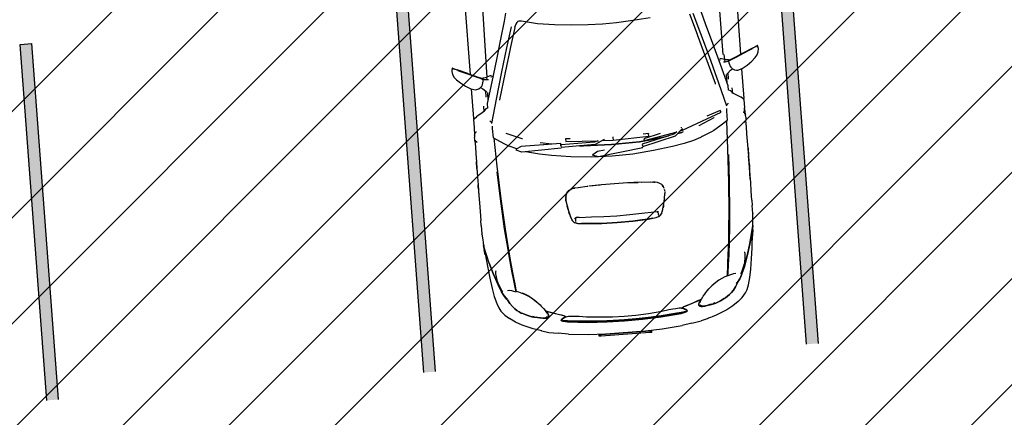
# Model space of a CAD drawing. Header units: millimetres. Extents: x 573132 to 957048, y 21042 to 318066.
# Tile 404 of 425: x 808738 to 814991, y 236952 to 239476. Entities that reach past the tile are written whole.
import ezdxf

# ---------------------------------------------------------------- set-up
doc = ezdxf.new("R2010")
doc.units = ezdxf.units.MM
doc.header["$LTSCALE"] = 2000
doc.layers.add('_NIBSC_FM trees 3metre zone', color=210, linetype='Continuous')
doc.layers.add('Cars', color=7, linetype='Continuous')

# ---------------------------------------------------------------- blocks, each defined once
blk = doc.blocks.new('A$C7ADB3080')
at = {"linetype": 'Continuous'}
for p, q in [((1705.6, 1940.3), (1689.8, 1927.3)), ((1706, 1940.5), (1705.6, 1940.3)), ((1725, 1949.3), (1706, 1940.5)), ((1745.5, 1952.4), (1725, 1949.3)), ((1765.9, 1948), (1745.5, 1952.4)), ((1765.8, 1948.2), (1752, 1951)), ((1765.7, 1947.4), (1752.8, 1918.2)), ((1763.8, 1944.5), (1759.4, 1935.8)), ((1759.4, 1935.8), (1762, 1941.3)), ((1762, 1941.3), (1763.8, 1944.5)), ((1763.8, 1944.5), (1765, 1946.2)), ((1765, 1946.2), (1765.7, 1947.4)), ((1765.7, 1947.4), (1765.9, 1948)), ((1765.9, 1948), (1765.8, 1948.2)), ((1669.6, 1903.9), (1646.3, 1872.8)), ((1689.8, 1927.3), (1669.6, 1903.9)), ((1721.5, 1852), (1734, 1880.4)), ((1742, 1898.2), (1723, 1855.1)), ((1724.2, 1852.4), (1752.8, 1918.2)), ((1734, 1880.4), (1744, 1903.1)), ((1749.1, 1914.3), (1742, 1898.2)), ((1744, 1903.1), (1746, 1907.5)), ((1746, 1907.5), (1748.3, 1912.5)), ((1748.3, 1912.5), (1750.6, 1917.5)), ((1750.6, 1917.5), (1752.5, 1921.9)), ((1752.5, 1921.9), (1756.2, 1929.1)), ((1752.5, 1921.9), (1752.5, 1921.9)), ((1756.2, 1929.1), (1759.4, 1935.8)), ((1759.4, 1935.8), (1759.4, 1935.8)), ((485.6, 1817.6), (419.3, 1809.7)), ((574.5, 1827.8), (485.6, 1817.6)), ((514, 1805.8), (622.7, 1832)), ((568.1, 1827.1), (601.7, 1831.6)), ((596.5, 1830), (587.6, 1828.8)), ((596.5, 1830), (598.5, 1830.3)), ((598.5, 1830.3), (629.8, 1833.4)), ((615.8, 1832.9), (601.7, 1831.6)), ((629.8, 1833.4), (615.8, 1832.9)), ((622.7, 1832), (625.4, 1832.6)), ((625.4, 1832.6), (622.7, 1832)), ((625.4, 1832.6), (627.4, 1832.8)), ((627.4, 1832.8), (625.4, 1832.6)), ((627.4, 1832.8), (629.3, 1833)), ((629.3, 1833), (627.4, 1832.8)), ((630.2, 1833.1), (628.2, 1832.8)), ((644.6, 1834.3), (629.8, 1833.4)), ((666, 1836.1), (630.2, 1833.1)), ((702.2, 1838.3), (666, 1836.1)), ((702.2, 1838.3), (704.4, 1838.4)), ((755.9, 1839.2), (704.4, 1838.4)), ((755.9, 1839.2), (789.1, 1839)), ((846.4, 1839.7), (789.1, 1839)), ((900.9, 1840.1), (846.4, 1839.7)), ((947, 1840.2), (900.9, 1840.1)), ((998.4, 1839.9), (923, 1839.2)), ((1014.5, 1840), (947, 1840.2)), ((998.4, 1839.9), (1014.5, 1840)), ((1066.5, 1839.8), (1014.5, 1840)), ((1117.5, 1839.5), (1066.5, 1839.8)), ((1120.4, 1839.3), (1070.3, 1839.6)), ((1164.2, 1839.3), (1117.5, 1839.5)), ((1120.4, 1839.3), (1164.2, 1839.1)), ((1164.2, 1839.1), (1164.1, 1839.1)), ((1186, 1839.2), (1164.2, 1839.3)), ((1211.9, 1839.1), (1164.4, 1839.2)), ((1256.2, 1839), (1211.9, 1839.1)), ((1295.5, 1839), (1256.2, 1839)), ((1284.8, 1825.7), (1285.6, 1828.2)), ((1285.6, 1828.2), (1292.6, 1835.1)), ((1292.6, 1835.1), (1302.3, 1838.5)), ((1295.5, 1839), (1302.9, 1838.7)), ((1302.3, 1838.5), (1304.4, 1839)), ((1304.4, 1839), (1317.7, 1840)), ((1331.1, 1839.1), (1317.7, 1840)), ((1331.1, 1839.1), (1333.2, 1838.5)), ((1342.9, 1835.1), (1333.2, 1838.5)), ((1336.7, 1837.3), (1371.1, 1836.1)), ((1349.8, 1828.2), (1342.9, 1835.1)), ((1350.6, 1825.4), (1349.8, 1828.2)), ((1371.1, 1836.1), (1377.3, 1836)), ((1377.3, 1836), (1430.5, 1836.5)), ((1434.1, 1830.8), (1430.5, 1836.5)), ((1433.4, 1831.8), (1433.4, 1833.5)), ((1433.4, 1833.5), (1433.5, 1833.5)), ((1433.5, 1833.5), (1433.6, 1833.6)), ((1435.6, 1835.7), (1433.6, 1833.6)), ((1445.2, 1818.8), (1434.1, 1830.8)), ((1435.6, 1835.7), (1437, 1835.7)), ((1437, 1835.7), (1625.4, 1836.2)), ((1445.7, 1818.2), (1445.2, 1818.8)), ((1446.6, 1816.9), (1445.7, 1818.2)), ((1453.9, 1805.9), (1446.6, 1816.9)), ((1626.7, 1840.1), (1617.6, 1812)), ((1646.3, 1872.8), (1626.7, 1840.1)), ((1724.2, 1852.4), (1697.4, 1788.7)), ((1699.6, 1802.3), (1709.1, 1823.9)), ((1723, 1855.1), (1704.1, 1812.4)), ((1709.1, 1823.9), (1721.5, 1852)), ((1717.5, 1836.5), (2187.9, 1837.4)), ((205.8, 1755.4), (177.4, 1731.2)), ((227, 1767.4), (205.8, 1755.4)), ((255.3, 1777.9), (227, 1767.4)), ((300.5, 1789.8), (255.3, 1777.9)), ((352.3, 1799.8), (300.5, 1789.8)), ((327.4, 1741.3), (372.4, 1760.5)), ((372.4, 1760.5), (327.4, 1741.3)), ((377.1, 1757.2), (339.6, 1742.2)), ((419.3, 1809.7), (352.3, 1799.8)), ((372.4, 1760.5), (446.6, 1786.3)), ((446.6, 1786.3), (372.4, 1760.5)), ((385.9, 1760.4), (377.1, 1757.2)), ((391.9, 1762.5), (385.9, 1760.4)), ((396.8, 1764.1), (391.9, 1762.5)), ((403.1, 1765.7), (396.8, 1764.1)), ((424.7, 1769.2), (403.1, 1765.7)), ((443.9, 1771.4), (424.7, 1769.2)), ((457.6, 1771.3), (443.9, 1771.4)), ((446.6, 1786.3), (514, 1805.8)), ((514, 1805.8), (446.6, 1786.3)), ((461, 1769.1), (457.6, 1771.3)), ((461.4, 1766.7), (461, 1769.1)), ((1464, 1789.1), (1453.9, 1805.9)), ((1474.9, 1770), (1464, 1789.1)), ((1475.5, 1768.9), (1474.9, 1770)), ((1510, 1768.4), (1475.5, 1768.9)), ((1476.3, 1768.3), (1475.5, 1768.9)), ((1483.6, 1764.1), (1476.3, 1768.3)), ((1491.8, 1755.3), (1483.6, 1764.1)), ((1496.1, 1745.8), (1491.8, 1755.3)), ((1620.9, 1764.8), (1604.9, 1746.4)), ((1617.6, 1812), (1618.4, 1802.1)), ((1618.4, 1802.1), (1622.1, 1790.1)), ((1629.8, 1777.6), (1620.9, 1764.8)), ((1622.1, 1790.1), (1629.3, 1778)), ((1629.3, 1778), (1640.8, 1767.9)), ((1640.8, 1767.9), (1649.1, 1763.8)), ((1649.1, 1763.8), (1658.9, 1760.6)), ((1658.9, 1760.6), (1670.1, 1758.3)), ((1670.1, 1758.3), (1682.7, 1756.6)), ((1675.9, 1734.9), (1677.6, 1752)), ((1677.6, 1752), (1678.3, 1757.2)), ((1683.2, 1763.2), (1682.2, 1758.7)), ((1682.2, 1758.7), (1682.5, 1760.9)), ((1682.3, 1757.1), (1682.2, 1758.7)), ((1682.2, 1758.7), (1682.7, 1756.6)), ((1682.7, 1756.6), (1682.3, 1757.1)), ((1682.5, 1760.9), (1683.2, 1763.2)), ((1682.7, 1756.6), (1684, 1757.5)), ((1683.3, 1756.9), (1682.7, 1756.6)), ((1688.5, 1776.5), (1683.2, 1763.2)), ((1683.2, 1763.2), (1685.6, 1769.3)), ((1684, 1757.5), (1683.3, 1756.9)), ((1684, 1757.5), (1685.2, 1759.7)), ((1684.6, 1758.5), (1684, 1757.5)), ((1685.2, 1759.7), (1684.6, 1758.5)), ((1697.4, 1788.7), (1685.2, 1759.7)), ((1685.6, 1769.3), (1688.5, 1776.5)), ((1688, 1756.4), (1686.5, 1762.7)), ((1690, 1743.9), (1688, 1756.4)), ((1694.1, 1789.9), (1688.5, 1776.5)), ((1688.5, 1776.5), (1691.4, 1783.7)), ((1691.4, 1783.7), (1694.6, 1791)), ((1691.4, 1783.7), (1694.1, 1789.9)), ((1704.1, 1812.4), (1694.1, 1789.9)), ((1694.1, 1789.9), (1694.6, 1791)), ((1694.6, 1791), (1695.1, 1792.1)), ((1695.1, 1792.1), (1695.6, 1793.4)), ((1695.6, 1793.4), (1696.2, 1794.5)), ((1696.2, 1794.5), (1697.1, 1796.7)), ((1697.1, 1796.7), (1698.1, 1798.8)), ((1698.1, 1798.8), (1698.9, 1800.7)), ((1698.9, 1800.7), (1699.6, 1802.3)), ((128.8, 1668.1), (153.9, 1704.5)), ((177.4, 1731.2), (154.5, 1704.8)), ((228.3, 1679.7), (248.7, 1693.9)), ((248.7, 1693.9), (228.3, 1679.7)), ((248.7, 1693.9), (272.8, 1708.2)), ((272.8, 1708.2), (248.7, 1693.9)), ((274.1, 1706.2), (268.7, 1703.4)), ((278, 1711.4), (275.4, 1709.5)), ((275.5, 1706.9), (283.4, 1709.5)), ((276.7, 1711.4), (284.8, 1717.1)), ((287.5, 1718), (278, 1711.4)), ((284.8, 1717.1), (296.4, 1724.9)), ((298.6, 1725.5), (287.5, 1718)), ((296.4, 1724.9), (308.8, 1733)), ((308.8, 1733), (296.4, 1724.9)), ((308.8, 1733), (327.4, 1741.3)), ((327.4, 1741.3), (308.8, 1733)), ((329.5, 1733), (330.6, 1736)), ((333.4, 1690.2), (330.2, 1678.1)), ((331.4, 1737.3), (330.6, 1736)), ((334.6, 1739.6), (331.4, 1737.3)), ((333.6, 1703.6), (333.4, 1690.2)), ((339.6, 1742.2), (334.6, 1739.6)), ((722.4, 1689.2), (627.3, 1681.1)), ((628.6, 1684.1), (723.6, 1692.3)), ((915.2, 1701.7), (722.4, 1689.2)), ((723.6, 1692.3), (917.2, 1704.7)), ((1124.1, 1711.4), (915.2, 1701.7)), ((917.2, 1704.7), (1089.1, 1712.9)), ((1303.7, 1717.2), (1124.1, 1711.4)), ((1279.1, 1680.6), (1303.7, 1717.2)), ((1284, 1719.6), (1282.1, 1716.5)), ((1304.9, 1720.3), (1365.2, 1721)), ((1365.2, 1721), (1380.7, 1721.1)), ((1397.7, 1723.7), (1548.1, 1683.7)), ((1411.9, 1733.6), (1401.3, 1722.8)), ((1414.5, 1734.8), (1411.9, 1733.6)), ((1496.8, 1742), (1496.1, 1745.8)), ((1524.8, 1743.1), (1496.6, 1743.1)), ((1661.6, 1703.9), (1524.8, 1743.1)), ((1596, 1736.9), (1543.4, 1737.8)), ((1607.1, 1748.9), (1567, 1748.9)), ((1604.9, 1746.4), (1597.9, 1740.6)), ((1799.6, 1665.1), (1661.6, 1703.9)), ((1675.3, 1725.1), (1675.9, 1734.9)), ((1692, 1735.3), (1676, 1735.6)), ((1690.8, 1736.6), (1690, 1743.9)), ((1690.9, 1735.3), (1690.8, 1736.6)), ((1700.5, 1704.4), (1692, 1735.3)), ((1724.4, 1733.1), (1692.5, 1733.5)), ((1692.9, 1707.2), (1693, 1706.9)), ((1693, 1706.9), (1695.6, 1694.4)), ((2375.6, 1724.9), (1724.4, 1733.1)), ((78.4, 1559.2), (106.5, 1627.7)), ((106.5, 1627.7), (128.8, 1668.1)), ((179.4, 1617.7), (183.6, 1626.9)), ((183.6, 1626.9), (179.4, 1617.7)), ((183.6, 1626.9), (192.9, 1640.1)), ((192.9, 1640.1), (183.6, 1626.9)), ((192.9, 1640.1), (202.7, 1653)), ((202.7, 1653), (192.9, 1640.1)), ((202.7, 1653), (214.1, 1665.8)), ((214.1, 1665.8), (202.7, 1653)), ((214.1, 1665.8), (228.3, 1679.7)), ((228.3, 1679.7), (214.1, 1665.8)), ((308, 1612.7), (316.4, 1632.4)), ((316.4, 1632.4), (321.9, 1649.9)), ((326.2, 1665.2), (320.7, 1650)), ((320.7, 1650), (340.1, 1652.4)), ((320.7, 1649.8), (320.7, 1650)), ((320.7, 1650), (321, 1650)), ((343.5, 1650.7), (321.3, 1648)), ((321.9, 1649.9), (322, 1650.2)), ((330.2, 1678.1), (326.2, 1665.2)), ((340.1, 1652.4), (392.9, 1659.3)), ((371.1, 1654.1), (343.5, 1650.7)), ((401.8, 1657.9), (371.1, 1654.1)), ((392.9, 1659.3), (455.7, 1666.7)), ((454.1, 1664), (401.8, 1657.9)), ((536.8, 1672.6), (454.1, 1664)), ((455.7, 1666.7), (538.2, 1675.4)), ((627.3, 1681.1), (536.8, 1672.6)), ((538.2, 1675.4), (538.2, 1675.4)), ((538.3, 1675.5), (628.6, 1684.1)), ((538.3, 1675.5), (538.3, 1675.5)), ((1244.4, 1624.1), (1245.8, 1627.5)), ((1245.8, 1627.5), (1247.6, 1630.5)), ((1247.6, 1630.5), (1257.7, 1647.2)), ((1257.7, 1647.2), (1279.1, 1680.6)), ((1285.5, 1538), (1327.9, 1638.1)), ((1543.7, 1663.2), (1540.2, 1664.1)), ((1714, 1615.6), (1543.7, 1663.2)), ((1548.1, 1683.7), (1718.6, 1636)), ((1718.6, 1636), (1868.2, 1592.8)), ((1927.3, 1629.4), (1799.6, 1665.1)), ((2038.3, 1598.2), (1927.3, 1629.4)), ((154.1, 1561.6), (166.6, 1592.6)), ((166.6, 1592.6), (154.1, 1561.6)), ((166.6, 1592.6), (179.4, 1617.7)), ((179.4, 1617.7), (166.6, 1592.6)), ((265.7, 1546.2), (285.2, 1572)), ((284.8, 1567.7), (268.5, 1546.6)), ((284.8, 1567.7), (284.7, 1567.6)), ((284.8, 1567.7), (299.6, 1592.1)), ((285.2, 1572), (297.6, 1592.1)), ((297.6, 1592.1), (308, 1612.7)), ((299.6, 1592.1), (308.6, 1609.9)), ((1201.9, 1547.7), (1217.9, 1583.1)), ((1223, 1580.9), (1217.9, 1583.1)), ((1236.7, 1548.1), (1223, 1580.9)), ((1224.6, 1577), (1244.4, 1624.1)), ((1714, 1615.6), (1708.7, 1617.1)), ((1860.7, 1573.2), (1714, 1615.6)), ((1863.6, 1572.4), (1860.7, 1573.2)), ((1994.6, 1533.7), (1863.6, 1572.4)), ((1868.2, 1592.8), (2000, 1553.9)), ((2088.8, 1585.4), (2038.3, 1598.2)), ((61.6, 1504.8), (48.4, 1460.7)), ((61.6, 1504.8), (62.1, 1506.7)), ((62.1, 1506.7), (66.6, 1521)), ((66.6, 1521), (70.3, 1532.9)), ((70.3, 1532.9), (78.4, 1559.2)), ((140.7, 1492.2), (144.6, 1512.1)), ((144.6, 1512.1), (140.7, 1492.2)), ((145.9, 1508), (143.4, 1483.5)), ((144.6, 1512.1), (147.2, 1525.2)), ((147.2, 1525.2), (144.6, 1512.1)), ((150.3, 1526.6), (145.9, 1508)), ((147.2, 1525.2), (150.6, 1548.3)), ((150.6, 1548.3), (147.2, 1525.2)), ((152.2, 1535), (150.3, 1526.6)), ((150.6, 1548.3), (154.1, 1561.6)), ((154.1, 1561.6), (150.6, 1548.3)), ((158.2, 1557.5), (154.9, 1546.4)), ((225.8, 1504.4), (217.4, 1496.7)), ((237.6, 1515.3), (225.8, 1504.4)), ((247.9, 1525.1), (237.6, 1515.3)), ((245.7, 1523), (265.7, 1546.2)), ((268.5, 1546.6), (247.9, 1525.1)), ((1195.1, 1498.2), (1202.5, 1522)), ((1207.6, 1296.6), (1201.9, 1547.7)), ((1236.9, 1407.5), (1236.7, 1548.1)), ((1285.3, 1537.6), (1285.5, 1538)), ((2014.5, 1525), (1992.9, 1534.5)), ((2023.9, 1518.6), (2014.5, 1525)), ((2029.9, 1511.6), (2023.9, 1518.6)), ((2031.7, 1503.8), (2029.9, 1511.6)), ((2032.1, 1494.6), (2031.7, 1503.8)), ((48.4, 1460.7), (38.4, 1401.7)), ((139.4, 1475.5), (140.7, 1492.2)), ((140.7, 1492.2), (139.4, 1475.5)), ((140.1, 1468.1), (139.4, 1475.5)), ((139.4, 1475.5), (140.1, 1468.1)), ((143.2, 1458.9), (140.1, 1468.1)), ((140.1, 1468.1), (143.2, 1458.9)), ((145, 1456.1), (143.2, 1458.9)), ((143.2, 1458.9), (145, 1456.1)), ((143.4, 1483.5), (144.5, 1474.1)), ((144.5, 1474.1), (146.2, 1469.1)), ((148.9, 1454.2), (145, 1456.1)), ((145, 1456.1), (148.9, 1454.2)), ((146.5, 1468.2), (149.1, 1464)), ((160, 1454.9), (148.9, 1454.2)), ((148.9, 1454.2), (160, 1454.9)), ((149.1, 1464), (151.7, 1462.6)), ((172.4, 1461.2), (160, 1454.9)), ((160, 1454.9), (172.4, 1461.2)), ((162.7, 1410.7), (176.1, 1450.1)), ((164.5, 1461.2), (172.2, 1463.8)), ((178.9, 1450.6), (164.5, 1410.7)), ((172, 1462.5), (184.5, 1470.4)), ((172.2, 1463.8), (181.7, 1469.2)), ((183.7, 1468.4), (172.4, 1461.2)), ((172.4, 1461.2), (183.7, 1468.4)), ((174.2, 1464.8), (173.9, 1464.7)), ((174.8, 1465.1), (174.2, 1464.8)), ((176.1, 1450.1), (183.7, 1468.4)), ((184.7, 1470.2), (178.9, 1450.6)), ((181.7, 1469.2), (186.7, 1472.5)), ((183.5, 1468), (184.1, 1468.1)), ((183.7, 1468.4), (184.5, 1470.4)), ((184, 1469.2), (184.5, 1469.5)), ((184.1, 1469.5), (184.6, 1469.7)), ((184.5, 1470.4), (185.1, 1470.6)), ((187.2, 1473), (184.7, 1470.2)), ((201, 1483.7), (187.2, 1473)), ((204.5, 1486.1), (201, 1483.7)), ((217.4, 1496.7), (204.5, 1486.1)), ((1180.7, 1436.4), (1195.1, 1498.2)), ((2007.4, 1388.1), (2030.9, 1486.7)), ((2030.9, 1486.7), (2032.1, 1494.6)), ((27.8, 1338.5), (38.4, 1401.7)), ((115.5, 1374.4), (118, 1378)), ((118, 1378), (115.5, 1374.4)), ((118, 1378), (119.5, 1378.4)), ((119.5, 1378.4), (118, 1378)), ((119.5, 1378.4), (123.8, 1375.2)), ((123.8, 1375.2), (119.5, 1378.4)), ((150.2, 1371.5), (154.5, 1385.6)), ((156.5, 1386), (151.3, 1369.4)), ((154.5, 1385.6), (162.7, 1410.7)), ((164.5, 1410.7), (156.5, 1386)), ((1166.8, 1361.5), (1180.7, 1436.4)), ((1237.1, 1297.2), (1236.9, 1403.7)), ((1237, 1353.9), (1251.4, 1427.7)), ((1991.5, 1281.2), (2007.4, 1388.1)), ((27.8, 1338.5), (17, 1210.7)), ((93.5, 1210.7), (105.3, 1338.7)), ((105.3, 1338.7), (93.5, 1210.7)), ((105.3, 1338.7), (112.3, 1364.4)), ((112.3, 1364.4), (105.3, 1338.7)), ((114.6, 1338.6), (109.6, 1297.4)), ((112.3, 1364.4), (113.8, 1369.4)), ((113.8, 1369.4), (112.3, 1364.4)), ((113.8, 1369.4), (115.5, 1374.4)), ((115.5, 1374.4), (113.8, 1369.4)), ((117, 1357.9), (114.6, 1338.6)), ((118.7, 1368.1), (117, 1357.9)), ((123.7, 1371.6), (127.9, 1368.1)), ((123.8, 1375.2), (127.7, 1369.2)), ((127.7, 1369.2), (123.8, 1375.2)), ((127.7, 1369.2), (133.5, 1360.1)), ((133.5, 1360.1), (127.7, 1369.2)), ((127.9, 1368.1), (131.7, 1361.7)), ((131.7, 1361.7), (134.5, 1357.5)), ((133.5, 1360.1), (137.9, 1348.2)), ((137.9, 1348.2), (133.5, 1360.1)), ((137.9, 1348.2), (138.7, 1345.5)), ((138.7, 1345.5), (137.9, 1348.2)), ((138.7, 1345.5), (145.3, 1358.5)), ((140.3, 1345.5), (138.7, 1345.5)), ((145.6, 1354.8), (139.2, 1343.6)), ((139.2, 1343.6), (140.6, 1338.5)), ((140.1, 1345.5), (140.2, 1345.3)), ((141, 1317.4), (140.1, 1305.8)), ((140.6, 1338.5), (141.3, 1328.4)), ((141.3, 1328.4), (141, 1317.4)), ((145.3, 1358.5), (150.2, 1371.5)), ((151.3, 1369.4), (145.6, 1354.8)), ((1149.4, 1239.2), (1166.8, 1361.5)), ((109.6, 1297.4), (102.1, 1210)), ((135.7, 1262.5), (129.8, 1216.2)), ((138.4, 1286.6), (135.7, 1262.5)), ((140.1, 1305.8), (138.4, 1286.6)), ((737.5, 1254.5), (732.6, 1249.6)), ((743.3, 1258.9), (737.5, 1254.5)), ((750.3, 1262.4), (743.3, 1258.9)), ((744.9, 1259.7), (745.5, 1260.1)), ((745.5, 1260.1), (746.8, 1260.6)), ((776.6, 1271.5), (750.3, 1262.4)), ((755.5, 1264.2), (760.9, 1266.4)), ((760.9, 1266.4), (769.9, 1269.2)), ((807.2, 1279.5), (776.6, 1271.5)), ((783.2, 1273.2), (791.1, 1275.6)), ((791.1, 1275.6), (800.2, 1277.7)), ((840.1, 1286.2), (807.2, 1279.5)), ((816.8, 1281.5), (831.5, 1284.8)), ((831.5, 1284.8), (838.3, 1285.8)), ((873.1, 1290.9), (840.1, 1286.2)), ((888.8, 1291.1), (873.1, 1290.9)), ((873.2, 1290.9), (876.6, 1291.3)), ((876.6, 1291.3), (884.9, 1291)), ((903.4, 1288.7), (888.8, 1291.1)), ((890.4, 1290.8), (894.1, 1290.7)), ((894.1, 1290.7), (899.9, 1289.3)), ((916.5, 1284.3), (903.4, 1288.7)), ((906.8, 1287.6), (908, 1287.3)), ((908, 1287.3), (916.4, 1284.4)), ((916.4, 1284.4), (923.9, 1280.5)), ((927.7, 1278.5), (916.5, 1284.3)), ((923.9, 1280.5), (924.7, 1280.1)), ((931.6, 1275.4), (927.7, 1278.5)), ((928.5, 1277.9), (929.6, 1277.2)), ((929.6, 1277.2), (930.1, 1276.6)), ((934.3, 1272), (931.6, 1275.4)), ((936.3, 1268.2), (934.3, 1272)), ((935.3, 1270), (936.3, 1268.7)), ((936.3, 1268.7), (941.9, 1256.9)), ((938.5, 1264), (936.3, 1268.2)), ((944.5, 1249.5), (938.5, 1264)), ((941.9, 1256.9), (943, 1253.2)), ((1207.6, 1296.6), (1209.6, 1296.4)), ((1215.8, 1078.8), (1213.2, 1296.7)), ((1227.6, 1296), (1219.5, 1296.9)), ((1222.6, 1296.6), (1237.1, 1297.2)), ((1226.3, 1296.1), (1226.4, 1296.8)), ((1230.4, 1295.7), (1227.6, 1296)), ((1229.7, 1083), (1230.4, 1295.7)), ((1248.6, 1264.5), (1238.1, 1056.7)), ((1264.7, 1265), (1248.6, 1264.5)), ((1263.8, 1234.3), (1264.7, 1265)), ((1981.3, 1170.9), (1991.5, 1281.2)), ((17, 1210.7), (13, 1104.1)), ((86.9, 1090.2), (93.5, 1210.7)), ((93.5, 1210.7), (86.9, 1090.2)), ((102.1, 1210), (97.3, 1128.3)), ((129.8, 1216.2), (121.7, 1131.5)), ((724, 1225.9), (718.5, 1171.5)), ((718.5, 1171.7), (721.7, 1202.7)), ((721.7, 1202.7), (721.7, 1203)), ((730.7, 1243.7), (724, 1225.9)), ((724.5, 1227.4), (725.2, 1233.3)), ((725.2, 1233.3), (729.7, 1243.8)), ((732.6, 1249.6), (728.6, 1244.4)), ((728.6, 1244.4), (730.5, 1243.3)), ((733.1, 1250.3), (733, 1250.1)), ((733.3, 1250.3), (733.1, 1250.3)), ((758.8, 1237.8), (737.6, 1240.5)), ((755.9, 1240.9), (761.1, 1235.4)), ((755.9, 1240.9), (755.9, 1240.9)), ((756.6, 1246), (761.8, 1233.7)), ((756.8, 1244), (759.3, 1239.6)), ((756.8, 1244), (756.8, 1244)), ((761.5, 1215.3), (759.2, 1135.8)), ((761.5, 1215.3), (761.8, 1234)), ((948.4, 1236.1), (944.5, 1249.5)), ((950.5, 1221.1), (948.4, 1236.1)), ((948.6, 1234.4), (949, 1233.2)), ((949, 1233.2), (949.6, 1227.7)), ((950.8, 1216.3), (951.9, 1206.7)), ((951.9, 1206.7), (954.9, 1149.6)), ((1137.2, 1107.4), (1149.4, 1239.2)), ((0, 1141.1), (0, 1143.7)), ((0, 1143.7), (10.2, 1143.5)), ((0, 1136.6), (0, 1141.1)), ((0, 1131), (0, 1136.6)), ((0, 821.3), (0, 1131)), ((10.2, 1143.5), (10.2, 1140.7)), ((10.2, 1140.9), (10.2, 1143.5)), ((10.2, 1136.4), (10.2, 1140.9)), ((10.2, 1140.7), (10.2, 1136)), ((10.2, 1131.1), (10.2, 1136.4)), ((10.2, 1136), (10.2, 1130.9)), ((10.2, 821.4), (10.2, 1131.1)), ((10.2, 1130.9), (10.2, 821.4)), ((97.3, 1128.3), (94.3, 1048.9)), ((121.7, 1131.5), (116.6, 1049.9)), ((712.8, 1074.5), (716.1, 1136.1)), ((718.5, 1171.5), (712.9, 1074.6)), ((716.1, 1136.1), (718.5, 1171.7)), ((759.2, 1135.8), (755.9, 1058.6)), ((954.9, 1149.6), (955.1, 1144.6)), ((956.9, 1058.9), (955.4, 1139.5)), ((955.6, 1128.3), (956.8, 1091.9)), ((1212.1, 1154.5), (1207, 976.2)), ((1207, 976.2), (1212, 1154.3)), ((1212, 1154.3), (1214.6, 1179.7)), ((1214.6, 1179.7), (1212.1, 1154.5)), ((1976, 1066.4), (1981.3, 1170.9)), ((13, 1104.1), (11.7, 976.2)), ((84.7, 976.2), (86.9, 1090.2)), ((86.9, 1090.2), (84.7, 976.2)), ((712.9, 1074.6), (711.4, 976.2)), ((711.4, 976.2), (712.8, 1074.5)), ((956.8, 1091.9), (956.8, 1066.5)), ((1132.6, 976.2), (1137.2, 1107.4)), ((1135.7, 1064.3), (1148.4, 1101)), ((1172.6, 779.7), (1135.7, 1063.8)), ((1152, 1099.3), (1148.4, 1101)), ((1169.8, 1068.2), (1152, 1099.3)), ((1174.9, 1022.3), (1169.8, 1068.2)), ((1243.9, 1020.7), (1215.8, 1078.8)), ((1238.3, 1061.1), (1229.7, 1083)), ((1974.1, 976.2), (1976, 1066.4)), ((94.3, 1048.9), (93.3, 976.2)), ((116.6, 1049.9), (114.8, 976.2)), ((755.9, 1058.6), (754.2, 976.2)), ((957.1, 976.2), (956.9, 1058.9)), ((1237, 1034.9), (1233.4, 963.6)), ((1243.9, 1020.7), (1244.3, 1020.7)), ((11.7, 976.2), (13, 848.2)), ((86.9, 862.1), (84.7, 976.2)), ((84.7, 976.2), (86.9, 862.1)), ((93.3, 976.2), (94.3, 903.4)), ((114.8, 976.2), (116.6, 902.5)), ((711.4, 976.2), (712.9, 877.9)), ((712.8, 877.9), (711.4, 976.2)), ((754.2, 976.2), (755.9, 893.8)), ((956.9, 893.5), (957.1, 976.2)), ((1137.2, 845), (1132.6, 976.2)), ((1212, 798.1), (1207, 976.2)), ((1207, 976.2), (1212.1, 797.9)), ((1233.4, 963.6), (1242, 736.5)), ((1251.9, 963.2), (1233.4, 963.6)), ((1254.9, 963.3), (1251.9, 963.2)), ((1976, 886), (1974.1, 976.2)), ((94.3, 903.4), (97.3, 824.1)), ((116.6, 902.5), (121.7, 820.9)), ((716.1, 816.3), (712.8, 877.9)), ((712.9, 877.9), (718.6, 779.9)), ((755.9, 893.8), (759.2, 816.6)), ((955.4, 812.9), (956.9, 893.5)), ((956.8, 885.8), (956.8, 860.5)), ((1981.3, 781.5), (1976, 886)), ((0, 816.5), (0, 821.3)), ((0, 812), (0, 816.5)), ((10.2, 816.5), (10.2, 821.4)), ((10.2, 821.4), (10.2, 816)), ((10.2, 811.8), (10.2, 816.5)), ((10.2, 816), (10.2, 811.6)), ((13, 848.2), (17, 741.7)), ((93.5, 741.7), (86.9, 862.1)), ((86.9, 862.1), (93.5, 741.7)), ((97.3, 824.1), (102.1, 742.4)), ((121.7, 820.9), (129.8, 736.1)), ((718.5, 780.7), (716.1, 816.3)), ((759.2, 816.6), (761.5, 737.1)), ((956.8, 860.5), (955.6, 824.1)), ((1149.4, 713.2), (1137.2, 845)), ((0, 808.8), (0, 812)), ((0, 808.8), (10.2, 808.8)), ((0, 808.8), (10.2, 808.7)), ((10.2, 808.8), (10.2, 811.8)), ((10.2, 811.6), (10.2, 808.7)), ((10.2, 808.7), (10.2, 808.8)), ((721.6, 749.8), (718.5, 780.7)), ((718.6, 779.9), (724, 726.5)), ((954.9, 802.8), (951.9, 745.7)), ((955.1, 807.8), (954.9, 802.8)), ((1172.6, 779.7), (1175.9, 779.9)), ((1230.5, 568.5), (1178, 780.4)), ((1193.1, 782.3), (1182.2, 781)), ((1193.9, 782.6), (1193.1, 782.3)), ((1242.6, 576.1), (1194.9, 782.6)), ((1227, 649.4), (1212, 798.1)), ((1212.1, 797.9), (1222.5, 694.4)), ((1228.9, 768.7), (1217.2, 764.2)), ((1217.2, 764.2), (1257.5, 555)), ((1253.7, 662.2), (1228.9, 768.7)), ((1259.1, 737.2), (1258.7, 771.2)), ((1991.5, 671.2), (1981.3, 781.5)), ((17, 741.7), (27.8, 613.9)), ((105.3, 613.6), (93.5, 741.7)), ((93.5, 741.7), (105.3, 613.6)), ((102.1, 742.4), (109.6, 654.9)), ((129.8, 736.1), (135.7, 689.9)), ((135.7, 689.9), (138.4, 665.8)), ((724, 726.5), (730.7, 708.6)), ((725.2, 719.1), (724.5, 725)), ((729.7, 708.6), (725.2, 719.1)), ((730.5, 709), (728.6, 708)), ((728.6, 708), (732.6, 702.8)), ((732.6, 702.8), (737.5, 697.9)), ((733, 702.3), (733.1, 702.1)), ((733.1, 702.1), (733.3, 702.1)), ((758.4, 714.2), (736.5, 711.7)), ((737.5, 697.9), (743.3, 693.5)), ((743.3, 693.5), (750.3, 690)), ((745.5, 692.3), (744.9, 692.7)), ((746.8, 691.7), (745.5, 692.3)), ((750.3, 690), (776.6, 680.9)), ((760.9, 685.9), (755.5, 688.2)), ((755.9, 711.5), (761, 717)), ((756.8, 708.4), (761.8, 718.7)), ((761.5, 737.1), (761.8, 718.7)), ((936.3, 684.2), (938.5, 688.3)), ((938.5, 688.3), (944.5, 702.9)), ((944.5, 702.9), (948.4, 716.3)), ((948.4, 716.3), (950.5, 731.3)), ((949.6, 724.7), (949, 719.2)), ((951.9, 745.7), (950.5, 731.3)), ((1166.8, 590.9), (1149.4, 713.2)), ((1242, 736.5), (1258.1, 737)), ((1259.1, 737.2), (1258.1, 737)), ((109.6, 654.9), (114.6, 613.7)), ((138.4, 665.8), (140.1, 646.5)), ((140.1, 646.5), (141, 635)), ((141, 635), (141.3, 624)), ((769.9, 683.2), (760.9, 685.9)), ((776.6, 680.9), (807.2, 672.8)), ((791.1, 676.8), (783.2, 679.2)), ((800.2, 674.7), (791.1, 676.8)), ((807.2, 672.8), (840.1, 666.2)), ((831.5, 667.6), (816.8, 670.9)), ((838.3, 666.6), (831.5, 667.6)), ((840.1, 666.2), (873.1, 661.5)), ((876.6, 661), (873.2, 661.5)), ((885.2, 661.3), (876.6, 661)), ((894.1, 661.6), (890.2, 661.5)), ((900.1, 663.2), (894.1, 661.6)), ((903.4, 663.7), (916.5, 668.1)), ((908, 665.1), (906.7, 664.8)), ((916.4, 668), (908, 665.1)), ((923.9, 671.8), (916.4, 668)), ((916.5, 668.1), (927.7, 673.9)), ((925.2, 672.6), (923.9, 671.8)), ((927.7, 673.9), (931.6, 677)), ((931.6, 677), (936.3, 684.2)), ((1227, 649.8), (1234.6, 610.6)), ((1234.5, 611.2), (1227, 649.4)), ((38.4, 550.7), (27.8, 613.9)), ((112.3, 588), (105.3, 613.6)), ((105.3, 613.6), (112.3, 588)), ((113.8, 583), (112.3, 588)), ((112.3, 588), (113.8, 583)), ((115.5, 577.9), (113.8, 583)), ((113.8, 583), (115.5, 577.9)), ((114.6, 613.7), (117, 594.4)), ((118, 574.3), (115.5, 577.9)), ((115.5, 577.9), (118, 574.3)), ((117, 594.4), (118.7, 584.2)), ((119.5, 573.9), (118, 574.3)), ((118, 574.3), (119.5, 573.9)), ((123.8, 577.2), (119.5, 573.9)), ((119.5, 573.9), (123.8, 577.2)), ((127.9, 584.3), (123.7, 580.8)), ((127.7, 583.2), (123.8, 577.2)), ((123.8, 577.2), (127.7, 583.2)), ((133.5, 592.2), (127.7, 583.2)), ((127.7, 583.2), (133.5, 592.2)), ((131.7, 590.6), (127.9, 584.3)), ((134.5, 594.9), (131.7, 590.6)), ((137.9, 604.2), (133.5, 592.2)), ((133.5, 592.2), (137.9, 604.2)), ((138.7, 606.9), (137.9, 604.2)), ((137.9, 604.2), (138.7, 606.9)), ((145.3, 593.9), (138.7, 606.9)), ((138.7, 606.9), (140.3, 606.9)), ((140.6, 613.9), (139.2, 608.8)), ((139.2, 608.8), (145.6, 597.6)), ((140.2, 607), (140.2, 606.9)), ((141.3, 624), (140.6, 613.9)), ((150.2, 580.9), (145.3, 593.9)), ((145.6, 597.6), (151.3, 583)), ((154.5, 566.8), (150.2, 580.9)), ((151.3, 583), (156.5, 566.4)), ((162.7, 541.6), (154.5, 566.8)), ((156.5, 566.4), (164.5, 541.7)), ((1180.7, 516), (1166.8, 590.9)), ((1274.5, 519), (1230.5, 568.5)), ((1257.1, 557), (1242.6, 576.1)), ((38.4, 550.7), (48.4, 491.6)), ((176.1, 502.3), (162.7, 541.6)), ((164.5, 541.7), (178.9, 501.8)), ((183.7, 484), (176.1, 502.3)), ((178.9, 501.8), (184.7, 482.1)), ((1195.1, 454.2), (1180.7, 516)), ((1251.4, 524.6), (1246.3, 550.8)), ((1246.3, 550.8), (1251.4, 524.7)), ((1251.4, 524.7), (1251.4, 524.6)), ((1254.1, 515.9), (1251.4, 524.6)), ((1261.6, 533.5), (1264.2, 519.8)), ((1271.7, 522.2), (1264.2, 519.8)), ((1264.2, 519.8), (1359.7, 267.1)), ((1274.5, 519), (1275, 519.1)), ((1282.4, 525.7), (1279.7, 524.8)), ((1284.5, 526.7), (1282.4, 525.7)), ((1284.5, 526.7), (1282.4, 525.7)), ((61.8, 446.6), (48.4, 491.6)), ((62.1, 445.7), (61.6, 447.5)), ((66.6, 431.3), (62.1, 445.7)), ((140.1, 484.3), (139.4, 476.9)), ((139.4, 476.9), (140.1, 484.3)), ((139.4, 476.9), (140.7, 460.2)), ((140.7, 460.2), (139.4, 476.9)), ((143.2, 493.4), (140.1, 484.3)), ((140.1, 484.3), (143.2, 493.4)), ((140.7, 460.2), (144.6, 440.3)), ((144.6, 440.3), (140.7, 460.2)), ((145, 496.2), (143.2, 493.4)), ((143.2, 493.4), (145, 496.2)), ((144.5, 478.2), (143.4, 468.8)), ((143.4, 468.8), (145.9, 444.4)), ((146.2, 483.2), (144.5, 478.2)), ((144.6, 440.3), (147.2, 427.2)), ((147.2, 427.2), (144.6, 440.3)), ((148.9, 498.2), (145, 496.2)), ((145, 496.2), (148.9, 498.2)), ((145.9, 444.4), (150.3, 425.8)), ((149.1, 488.4), (146.5, 484.2)), ((160, 497.5), (148.9, 498.2)), ((148.9, 498.2), (160, 497.5)), ((151.9, 489.8), (149.1, 488.4)), ((172.4, 491.2), (160, 497.5)), ((160, 497.5), (172.4, 491.2)), ((172.2, 488.6), (164.5, 491.2)), ((181.7, 483.1), (172.2, 488.6)), ((183.7, 484), (172.4, 491.2)), ((172.4, 491.2), (183.7, 484)), ((186.8, 479.9), (181.7, 483.1)), ((184.5, 482), (183.7, 484)), ((185.1, 481.8), (184.5, 482)), ((184.7, 482.1), (187.2, 479.3)), ((187.2, 479.3), (201, 468.7)), ((201, 468.7), (204.5, 466.3)), ((204.5, 466.3), (217.4, 455.7)), ((217.4, 455.7), (225.8, 447.9)), ((225.8, 447.9), (237.6, 437)), ((1209.1, 409.1), (1195.1, 454.2)), ((70.3, 419.5), (66.6, 431.3)), ((78.4, 393.2), (70.3, 419.5)), ((106.5, 324.6), (78.4, 393.2)), ((147.2, 427.2), (150.6, 404)), ((150.6, 404), (147.2, 427.2)), ((150.3, 425.8), (152.2, 417.4)), ((150.6, 404), (154.1, 390.7)), ((154.1, 390.7), (150.6, 404)), ((154.1, 390.7), (166.6, 359.8)), ((166.6, 359.8), (154.1, 390.7)), ((154.9, 405.9), (158.1, 394.9)), ((237.6, 437), (247.9, 427.3)), ((265.7, 406.2), (245.5, 429.5)), ((285.2, 380.4), (265.7, 406.2)), ((297.6, 360.3), (285.2, 380.4)), ((1211.1, 405.7), (1209.1, 409.1)), ((1213.2, 402.1), (1211.1, 405.7)), ((1214.7, 399.2), (1213.2, 402.1)), ((1215.6, 397), (1214.7, 399.2)), ((1244.4, 328.3), (1215.6, 397)), ((1285.5, 414.4), (1285.3, 414.8)), ((1327.9, 314.3), (1285.5, 414.4)), ((1714, 336.8), (1860.7, 379.1)), ((1860.7, 379.1), (1863.6, 380)), ((1863.6, 380), (1994.8, 418.7)), ((2000, 398.5), (1868.2, 359.6)), ((128.8, 284.3), (106.5, 324.6)), ((166.6, 359.8), (179.4, 334.6)), ((179.4, 334.6), (166.6, 359.8)), ((179.4, 334.6), (183.6, 325.4)), ((183.6, 325.4), (179.4, 334.6)), ((183.6, 325.4), (192.9, 312.3)), ((192.9, 312.3), (183.6, 325.4)), ((308, 339.7), (297.6, 360.3)), ((316.4, 319.9), (308, 339.7)), ((321.9, 302.5), (316.4, 319.9)), ((1245.8, 324.9), (1244.4, 328.3)), ((1247.6, 321.8), (1245.8, 324.9)), ((1257.7, 305.2), (1247.6, 321.8)), ((1328, 314.1), (1327.9, 314.3)), ((1372.2, 272.1), (1342.5, 359.1)), ((1543.7, 289.1), (1708.7, 335.3)), ((1718.6, 316.3), (1548.1, 268.7)), ((1708.7, 335.3), (1714, 336.8)), ((1868.2, 359.6), (1718.6, 316.3)), ((1799.6, 287.3), (1927.3, 323)), ((1927.3, 323), (2038.3, 354.2)), ((153.9, 247.9), (128.8, 284.3)), ((192.9, 312.3), (202.7, 299.4)), ((202.7, 299.4), (192.9, 312.3)), ((202.7, 299.4), (214.1, 286.6)), ((214.1, 286.6), (202.7, 299.4)), ((214.1, 286.6), (228.3, 272.7)), ((228.3, 272.7), (214.1, 286.6)), ((228.3, 272.7), (248.7, 258.4)), ((248.7, 258.4), (228.3, 272.7)), ((248.7, 258.4), (272.8, 244.2)), ((272.8, 244.2), (248.7, 258.4)), ((273.8, 245.9), (266.3, 250.4)), ((320.7, 302.4), (320.7, 302.6)), ((340.1, 300), (320.7, 302.4)), ((320.7, 302.4), (326.2, 287.1)), ((321, 302.4), (320.7, 302.4)), ((322, 302.2), (321.9, 302.5)), ((323.2, 304.2), (323.4, 304.1)), ((323.9, 302.5), (323.4, 304.1)), ((323.4, 304.1), (343.5, 301.6)), ((324.1, 301.9), (323.9, 302.5)), ((324.8, 302.3), (324, 302.3)), ((326.2, 287.1), (330.2, 274.3)), ((326.6, 303.7), (326.9, 302)), ((328.2, 302.2), (326.9, 302.3)), ((328.2, 303.5), (328.2, 302.2)), ((330.2, 274.3), (333.4, 262.2)), ((333.4, 262.2), (333.6, 248.8)), ((392.9, 293.1), (340.1, 300)), ((343.5, 301.6), (371.1, 298.2)), ((371.1, 298.2), (401.8, 294.5)), ((455.7, 285.7), (392.9, 293.1)), ((401.8, 294.5), (454.1, 288.4)), ((454.1, 288.4), (536.8, 279.7)), ((538.2, 276.9), (455.7, 285.7)), ((536.8, 279.7), (627.3, 271.2)), ((538.2, 276.9), (538.2, 276.9)), ((628.6, 268.2), (538.3, 276.9)), ((538.3, 276.9), (538.3, 276.9)), ((627.3, 271.2), (722.4, 263.1)), ((723.6, 260.1), (628.6, 268.2)), ((722.4, 263.1), (915.2, 250.7)), ((917.2, 247.7), (723.6, 260.1)), ((915.2, 250.7), (1124.1, 241)), ((1279.1, 271.8), (1257.7, 305.2)), ((1303.7, 235.1), (1279.1, 271.8)), ((1359.7, 267.1), (1371.5, 271.7)), ((1372.2, 272.1), (1371.5, 271.7)), ((1548.1, 268.7), (1397.7, 228.7)), ((1539.5, 288), (1543.7, 289.1)), ((1661.6, 248.5), (1799.6, 287.3)), ((1695.6, 258), (1693, 245.5)), ((156.5, 245), (153.9, 247.9)), ((154, 247.9), (177.4, 221.2)), ((177.4, 221.2), (205.8, 197)), ((205.8, 197), (227, 185)), ((268.3, 249.3), (274.1, 246.2)), ((272.8, 244.2), (273.8, 245.9)), ((274.3, 244.9), (272.8, 244.2)), ((272.8, 244.2), (276.7, 241)), ((276.7, 241), (272.8, 244.2)), ((274.1, 246.2), (277, 244.9)), ((275.5, 245.4), (274.2, 244.9)), ((275.4, 242.9), (274.2, 244.9)), ((275.4, 242.9), (278, 241)), ((283, 243), (275.5, 245.4)), ((276.7, 241), (284.8, 235.3)), ((284.8, 235.3), (276.7, 241)), ((298.6, 226.9), (278, 241)), ((278, 241), (287.5, 234.4)), ((284.8, 235.3), (296.4, 227.4)), ((296.4, 227.4), (284.8, 235.3)), ((287.5, 234.4), (298.6, 226.9)), ((296.4, 227.4), (308.8, 219.4)), ((308.8, 219.4), (296.4, 227.4)), ((327.9, 211.4), (298.6, 226.9)), ((298.6, 226.9), (310.9, 219)), ((308.8, 219.4), (327.4, 211.1)), ((327.4, 211.1), (308.8, 219.4)), ((310.9, 219), (327.9, 211.4)), ((327.4, 211.1), (372.4, 191.8)), ((372.4, 191.8), (327.4, 211.1)), ((327.9, 211.4), (374.7, 191.5)), ((330.6, 216.3), (329.5, 219.4)), ((330.6, 216.3), (331.4, 215.1)), ((331.4, 215.1), (334.6, 212.8)), ((334.6, 212.8), (339.6, 210.2)), ((339.6, 210.2), (377.1, 195.2)), ((372.4, 191.8), (446.6, 166.1)), ((446.6, 166.1), (372.4, 191.8)), ((374.7, 191.5), (447.7, 166.2)), ((377.1, 195.2), (385.9, 191.9)), ((385.9, 191.9), (391.9, 189.9)), ((391.9, 189.9), (396.8, 188.3)), ((396.8, 188.3), (403.1, 186.6)), ((1089.1, 239.4), (917.2, 247.7)), ((1089.1, 239.4), (1089.1, 239.4)), ((1124.1, 241), (1303.7, 235.1)), ((1365.2, 231.3), (1304.9, 232.1)), ((1380.7, 231.3), (1365.2, 231.3)), ((1401.3, 229.6), (1411.9, 218.7)), ((1411.9, 218.7), (1414.5, 217.6)), ((1476.3, 184.1), (1483.6, 188.2)), ((1483.6, 188.2), (1491.8, 197.1)), ((1491.8, 197.1), (1496.1, 206.6)), ((1496.1, 206.6), (1496.8, 210.3)), ((1496.6, 209.3), (1524.8, 209.3)), ((1524.8, 209.3), (1661.6, 248.5)), ((1543.4, 214.6), (1596, 215.5)), ((1566.6, 203.4), (1607.1, 203.4)), ((1598, 211.8), (1604.9, 206)), ((1604.9, 206), (1620.9, 187.6)), ((1620.9, 187.6), (1629.8, 174.8)), ((1649.1, 188.6), (1640.8, 184.4)), ((1658.9, 191.7), (1649.1, 188.6)), ((1670.1, 194.1), (1658.9, 191.7)), ((1682.7, 195.8), (1670.1, 194.1)), ((1675.9, 217.5), (1675.3, 227.3)), ((1677.6, 200.4), (1675.9, 217.5)), ((1676, 216.8), (1692, 217.1)), ((1678.3, 195.2), (1677.6, 200.4)), ((1682.7, 195.8), (1682.2, 193.7)), ((1682.2, 193.7), (1682.3, 195.3)), ((1682.5, 191.5), (1682.2, 193.7)), ((1682.2, 193.7), (1683.2, 189.1)), ((1682.3, 195.3), (1682.7, 195.8)), ((1683.2, 189.1), (1682.5, 191.5)), ((1682.7, 195.8), (1683.3, 195.5)), ((1684, 194.8), (1682.7, 195.8)), ((1685.6, 183), (1683.2, 189.1)), ((1683.2, 189.1), (1688.5, 175.8)), ((1683.3, 195.5), (1684, 194.8)), ((1684, 194.8), (1684.6, 193.9)), ((1685.2, 192.7), (1684, 194.8)), ((1684.6, 193.9), (1685.2, 192.7)), ((1685.2, 192.7), (1697.4, 163.7)), ((1686.5, 189.6), (1688, 196)), ((1688, 196), (1690, 208.5)), ((1690, 208.5), (1690.8, 215.8)), ((1690.8, 215.8), (1690.9, 217.1)), ((1692, 217.1), (1700.7, 248.5)), ((1692.5, 218.9), (1724.4, 219.2)), ((1693, 245.5), (1692.9, 245.3)), ((1724.4, 226.9), (2375.6, 227.4)), ((227, 185), (255.3, 174.5)), ((255.3, 174.5), (300.5, 162.6)), ((300.5, 162.6), (352.3, 152.6)), ((352.3, 152.6), (419.3, 142.7)), ((403.1, 186.6), (424.7, 183.2)), ((419.3, 142.7), (485.6, 134.8)), ((424.7, 183.2), (443.9, 181)), ((443.9, 181), (457.6, 181.1)), ((446.6, 166.1), (514, 146.6)), ((514, 146.6), (446.6, 166.1)), ((447.7, 166.2), (515, 146.7)), ((457.6, 181.1), (461, 183.3)), ((461, 183.3), (461.4, 185.7)), ((485.6, 134.8), (582.2, 123.9)), ((514, 146.6), (622.7, 120.4)), ((622.7, 120.4), (514, 146.6)), ((515, 146.7), (625.4, 120.1)), ((515, 146.7), (515, 146.7)), ((529.7, 129.8), (574.5, 124.6)), ((568.1, 125.2), (562.5, 126)), ((601.7, 120.8), (568.1, 125.2)), ((1285.6, 124.1), (1284.8, 126.6)), ((1349.8, 124.1), (1350.6, 126.9)), ((1434.1, 121.6), (1445.2, 133.5)), ((1445.2, 133.5), (1445.7, 134.2)), ((1445.7, 134.2), (1446.6, 135.5)), ((1446.6, 135.5), (1453.9, 146.5)), ((1453.9, 146.5), (1464, 163.2)), ((1464, 163.2), (1474.9, 182.4)), ((1474.9, 182.4), (1475.5, 183.5)), ((1475.5, 183.5), (1476.3, 184.1)), ((1475.5, 183.5), (1510, 183.9)), ((1618.4, 150.3), (1617.6, 140.4)), ((1617.6, 140.4), (1626.7, 112.3)), ((1622.1, 162.3), (1618.4, 150.3)), ((1629.3, 174.4), (1622.1, 162.3)), ((1640.8, 184.4), (1629.3, 174.4)), ((1688.5, 175.8), (1685.6, 183)), ((1691.4, 168.6), (1688.5, 175.8)), ((1688.5, 175.8), (1694.1, 162.5)), ((1694.6, 161.4), (1691.4, 168.6)), ((1694.1, 162.5), (1691.4, 168.6)), ((1694.6, 161.4), (1694.1, 162.5)), ((1694.1, 162.5), (1704.1, 140)), ((1695.1, 160.2), (1694.6, 161.4)), ((1695.6, 159), (1695.1, 160.2)), ((1696.2, 157.8), (1695.6, 159)), ((1697.1, 155.6), (1696.2, 157.8)), ((1698.1, 153.6), (1697.1, 155.6)), ((1697.4, 163.7), (1724.2, 100)), ((1698.9, 151.7), (1698.1, 153.6)), ((1699.6, 150.1), (1698.9, 151.7)), ((1709.1, 128.5), (1699.6, 150.1)), ((1704.1, 140), (1723, 97.3)), ((1721.5, 100.4), (1709.1, 128.5)), ((587.6, 123.6), (596.5, 122.4)), ((598.5, 122.1), (596.5, 122.4)), ((598.5, 122.1), (627.4, 119.5)), ((601.7, 120.8), (615.8, 119.5)), ((615.8, 119.5), (629.8, 119)), ((622.7, 120.4), (625.4, 119.8)), ((625.4, 119.8), (622.7, 120.4)), ((625.4, 120.2), (625.4, 120.1)), ((625.4, 120.1), (628.2, 119.5)), ((625.4, 119.8), (627.4, 119.5)), ((627.4, 119.5), (625.4, 119.8)), ((627.4, 119.5), (629, 119.4)), ((629, 119.4), (627.4, 119.5)), ((628.2, 119.5), (664.3, 116.4)), ((628.2, 119.5), (628.3, 119.5)), ((628.2, 119.5), (630.2, 119.3)), ((629.8, 119), (644.6, 118.1)), ((630.2, 119.3), (666, 116.3)), ((664.3, 116.4), (666, 116.3)), ((666, 116.3), (702.2, 114)), ((704.4, 113.9), (702.2, 114)), ((704.4, 113.9), (755.9, 113.2)), ((789.1, 113.4), (755.9, 113.2)), ((789.1, 113.4), (846.4, 112.7)), ((846.4, 112.7), (900.9, 112.3)), ((900.9, 112.3), (947, 112.2)), ((923, 113.1), (998.4, 112.5)), ((923, 113.1), (923, 113.1)), ((947, 112.2), (1014.5, 112.4)), ((998.4, 112.5), (1070.6, 112.8)), ((1014.5, 112.4), (998.4, 112.5)), ((1014.5, 112.4), (1066.5, 112.6)), ((1066.5, 112.6), (1117.5, 112.8)), ((1120.4, 113.1), (1070.6, 112.8)), ((1117.5, 112.8), (1164.2, 113.1)), ((1120.3, 113.1), (1120.4, 113.1)), ((1164.2, 113.1), (1186, 113.2)), ((1164.4, 113.2), (1211.9, 113.3)), ((1211.9, 113.3), (1256.2, 113.3)), ((1256.2, 113.3), (1295.5, 113.4)), ((1292.6, 117.3), (1285.6, 124.1)), ((1302.3, 113.9), (1292.6, 117.3)), ((1302.9, 113.7), (1295.5, 113.4)), ((1304.4, 113.3), (1302.3, 113.9)), ((1317.7, 112.4), (1304.4, 113.3)), ((1317.7, 112.4), (1331.1, 113.3)), ((1333.2, 113.9), (1331.1, 113.3)), ((1333.2, 113.9), (1342.9, 117.3)), ((1370.4, 116.3), (1336.6, 115.1)), ((1339.7, 116.2), (1377.3, 116.3)), ((1342.9, 117.3), (1349.8, 124.1)), ((1430.5, 115.9), (1377.3, 116.3)), ((1430.5, 115.9), (1434.1, 121.6)), ((1433.4, 118.9), (1433.4, 120.5)), ((1433.5, 118.8), (1433.4, 118.9)), ((1433.6, 118.7), (1433.5, 118.8)), ((1433.6, 118.7), (1435.6, 116.7)), ((1437, 116.6), (1435.6, 116.7)), ((1625.4, 116.1), (1437, 116.6)), ((1626.7, 112.3), (1646.3, 79.6)), ((1646.3, 79.6), (1669.6, 48.5)), ((2187.9, 115), (1717.5, 115.9)), ((1734, 72), (1721.5, 100.4)), ((1723, 97.3), (1742, 54.2)), ((1752.8, 34.1), (1724.2, 100)), ((1744, 49.2), (1734, 72)), ((1669.6, 48.5), (1689.8, 25)), ((1689.8, 25), (1705.6, 12.1)), ((1705.6, 12.1), (1706, 11.9)), ((1706, 11.9), (1725, 3)), ((1725, 3), (1745.5, 0)), ((1742, 54.2), (1749.2, 38)), ((1746, 44.9), (1744, 49.2)), ((1745.5, 0), (1765.9, 4.4)), ((1748.3, 39.9), (1746, 44.9)), ((1750.6, 34.9), (1748.3, 39.9)), ((1749.9, 0.9), (1765.8, 4.2)), ((1752.5, 30.5), (1750.6, 34.9)), ((1756.2, 23.3), (1752.5, 30.5)), ((1752.5, 30.5), (1752.5, 30.5)), ((1752.8, 34.1), (1765.7, 5)), ((1759.4, 16.5), (1756.2, 23.3)), ((1759.4, 16.6), (1759.4, 16.5)), ((1762, 11.1), (1759.4, 16.5)), ((1759.4, 16.5), (1763.8, 7.9)), ((1763.8, 7.9), (1762, 11.1)), ((1765, 6.2), (1763.8, 7.9)), ((1765.7, 5), (1765, 6.2)), ((1765.9, 4.4), (1765.7, 5)), ((1765.8, 4.2), (1765.9, 4.4))]:
    blk.add_line(p, q, dxfattribs=at)

msp = doc.modelspace()

# ---------------------------------------------------------------- hatches: boundary and pattern name
h = msp.add_hatch()
h.set_pattern_fill('ANSI31', color=252, scale=150)
h.paths.add_polyline_path([(830901.5, 227876.9), (829808.9, 243346.4), (808212.3, 241821), (809321.3, 226119.1)])
h = msp.add_hatch(color=7)
h.dxf.hatch_style = 1
h.paths.add_polyline_path([(813453.4, 242208), (813378.6, 242202.5), (813735.5, 237415.9), (813810.3, 237421.4)])
h = msp.add_hatch(color=7)
h.dxf.hatch_style = 1
h.paths.add_polyline_path([(811022, 242028.5), (810947.2, 242023), (811304.1, 237236.4), (811378.9, 237241.9)])
h = msp.add_hatch(color=7)
h.dxf.hatch_style = 1
h.paths.add_polyline_path([(808816.5, 239324.1), (808741.7, 239318.5), (808910.2, 237059.7), (808985, 237065.2)])
at = {"layer": '_NIBSC_FM trees 3metre zone'}
h = msp.add_hatch(dxfattribs=at)
h.set_pattern_fill('ANSI31', color=256, scale=1500)
h.set_pattern_definition([(45, (0, -300000), (-3367.596, 3367.596), [])])
h.paths.add_polyline_path([(593903.2, 232617.7), (679741.5, 243682.5), (730246.2, 249484.4), (739010, 251812.5), (755357.3, 259572.6), (798190.5, 265511.7), (811700.6, 266996.3), (863086.4, 275757), (876855.1, 143047.8), (913767.4, 142393.8), (912963.3, 130302.9), (912377.4, 121144.5), (904518.6, 98597.9), (903417.9, 94708.4), (895370.5, 63435.9), (848719, 56730), (841118.6, 53483.2), (784097.4, 45680.2), (763757.6, 42853.6), (670408.4, 24434.5), (665577.7, 34769.6), (663265.2, 39852.7), (610755, 158063.7), (608829.3, 162279.9), (603679.1, 173549.1), (597792.5, 194109.5)])
h.paths.add_polyline_path([(597181.3, 230015.5), (680104.5, 240704.4), (730805.4, 246528.9), (740047.1, 248984), (756226.7, 256664.5), (798560.4, 262534.3), (812116.9, 264024), (860432.9, 272261.3), (874145.3, 140095.4), (910565, 139450.1), (909969.7, 130498.2), (909409.7, 121745), (901656.3, 99500.9), (900521.5, 95490.8), (892963.6, 66120.8), (847902.5, 59643.5), (840311.6, 56400.8), (783687.5, 48652), (763260.4, 45813.4), (672131.7, 27832.4), (668302, 36025.9), (666001.5, 41082.8), (613490.4, 159295.9), (611558.1, 163526.3), (606501.3, 174591.3), (600750.4, 194677.7)], flags=16)

# ---------------------------------------------------------------- linework, layer by layer
at = {"color": 7}
for p, q in [((813735.5, 237415.8), (813378.6, 242202.5)), ((813810.3, 237421.4), (813453.4, 242208)), ((811304.1, 237236.4), (810947.2, 242023)), ((811378.9, 237242), (811022, 242028.6)), ((808741.7, 239318.5), (808816.5, 239324.1)), ((808910.2, 237059.7), (808741.7, 239318.5)), ((808985, 237065.3), (808816.5, 239324.1))]:
    msp.add_line(p, q, dxfattribs=at)

# ---------------------------------------------------------------- block references
at = {"layer": 'Cars', "rotation": 94.26510713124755}
msp.add_blockref('A$C7ADB3080', (813559.5, 237551.8), dxfattribs=at)

doc.saveas('drawing.dxf')
